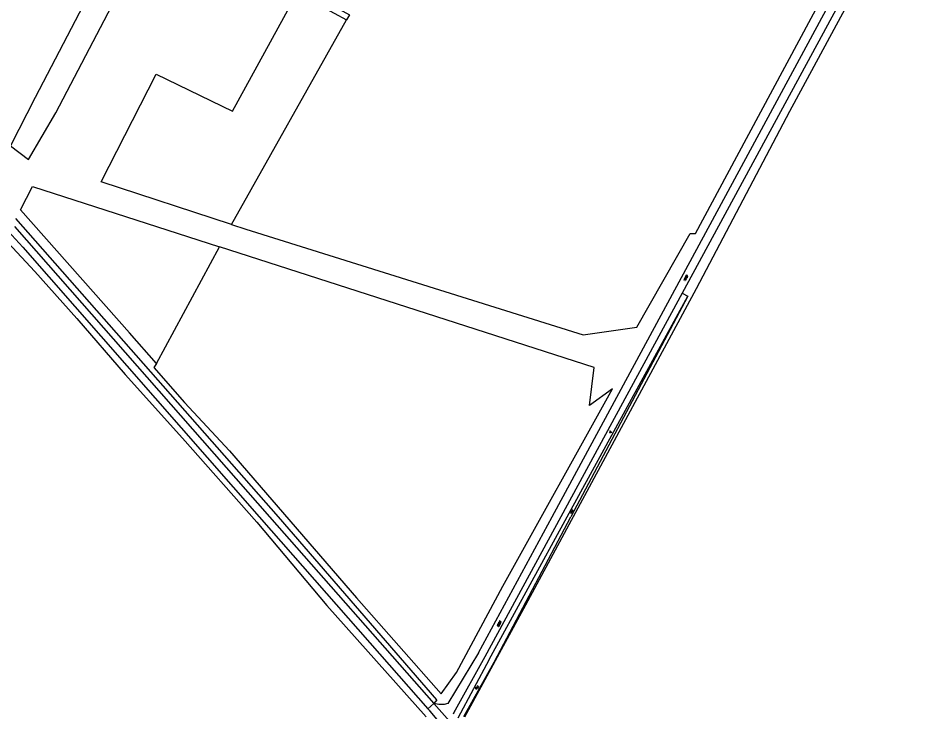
# Model space of a CAD drawing. Extents: x 135990 to 139000, y 393500 to 396000.
# Drawn here: x 137302.1 to 137631.3, y 394428.9 to 394681.6 of the extents above; entities that cross this region are included whole.
import ezdxf

# ---------------------------------------------------------------- set-up
doc = ezdxf.new("R2010")
doc.units = 0
for name, color, linetype in [('gg-knt-bronhoudergrens', 7, 'Continuous'), ('gg-knt-onverhard', 7, 'Continuous'), ('gg-knt-verharding', 7, 'Continuous'), ('gg-kntw-bovenkant insteek waterloop', 7, 'Continuous'), ('gg-kntw-midden sloot', 7, 'Continuous'), ('gt-grn-groengrens', 7, 'Continuous'), ('gt-grn-weggrens', 7, 'Continuous'), ('gt-symb-groenvak', 7, 'Continuous'), ('gt-symb-overige verharding', 7, 'Continuous'), ('gt-symb-watersymbool', 7, 'Continuous'), ('gx-grn-maaiveld', 7, 'Continuous')]:
    doc.layers.add(name, color=color, linetype=linetype)

# ---------------------------------------------------------------- blocks, each defined once
blk = doc.blocks.new('gt0-WA')
at = {"layer": 'gt-symb-watersymbool'}
for centre, start, end in [((-0.32, 0.02), 28.0725, 151.9275), ((0.43, 0.42), 208.0725, 331.9275), ((-0.32, -0.43), 28.0725, 151.9275), ((0.43, -0.03), 208.0725, 331.9275)]:
    blk.add_arc(centre, 0.425, start, end, dxfattribs=at)
blk = doc.blocks.new('gt0-OVH')
at = {"layer": 'gt-symb-overige verharding'}
for points in [[(-0.97, 0.3), (-0.97, 0.31), (-0.96, 0.32), (-0.97, 0.33), (-0.97, 0.34), (-0.98, 0.35), (-0.99, 0.35), (-1, 0.36), (-1.01, 0.35), (-1.02, 0.35), (-1.03, 0.34), (-1.03, 0.33), (-1.04, 0.32), (-1.03, 0.31), (-1.03, 0.3), (-1.02, 0.29), (-1.01, 0.29), (-1, 0.28), (-0.99, 0.29), (-0.98, 0.29)], [(-0.87, 0.11), (-0.87, 0.12), (-0.86, 0.13), (-0.87, 0.14), (-0.87, 0.15), (-0.88, 0.16), (-0.89, 0.16), (-0.9, 0.16), (-0.91, 0.16), (-0.92, 0.16), (-0.93, 0.15), (-0.93, 0.14), (-0.94, 0.13), (-0.93, 0.12), (-0.93, 0.11), (-0.92, 0.1), (-0.91, 0.09), (-0.9, 0.09), (-0.89, 0.09), (-0.88, 0.1)], [(-0.77, 0.3), (-0.77, 0.31), (-0.76, 0.32), (-0.77, 0.33), (-0.77, 0.34), (-0.78, 0.35), (-0.79, 0.35), (-0.8, 0.36), (-0.81, 0.35), (-0.82, 0.35), (-0.83, 0.34), (-0.83, 0.33), (-0.84, 0.32), (-0.83, 0.31), (-0.83, 0.3), (-0.82, 0.29), (-0.81, 0.29), (-0.8, 0.28), (-0.79, 0.29), (-0.78, 0.29)], [(-0.67, 0.11), (-0.67, 0.12), (-0.66, 0.13), (-0.67, 0.14), (-0.67, 0.15), (-0.68, 0.16), (-0.69, 0.16), (-0.7, 0.16), (-0.71, 0.16), (-0.72, 0.16), (-0.73, 0.15), (-0.73, 0.14), (-0.74, 0.13), (-0.73, 0.12), (-0.73, 0.11), (-0.72, 0.1), (-0.71, 0.09), (-0.7, 0.09), (-0.69, 0.09), (-0.68, 0.1)], [(-0.57, 0.3), (-0.57, 0.31), (-0.56, 0.32), (-0.57, 0.33), (-0.57, 0.34), (-0.58, 0.35), (-0.59, 0.35), (-0.6, 0.36), (-0.61, 0.35), (-0.62, 0.35), (-0.63, 0.34), (-0.63, 0.33), (-0.64, 0.32), (-0.63, 0.31), (-0.63, 0.3), (-0.62, 0.29), (-0.61, 0.29), (-0.6, 0.28), (-0.59, 0.29), (-0.58, 0.29)], [(-0.47, 0.11), (-0.47, 0.12), (-0.46, 0.13), (-0.47, 0.14), (-0.47, 0.15), (-0.48, 0.16), (-0.49, 0.16), (-0.5, 0.16), (-0.51, 0.16), (-0.52, 0.16), (-0.53, 0.15), (-0.53, 0.14), (-0.54, 0.13), (-0.53, 0.12), (-0.53, 0.11), (-0.52, 0.1), (-0.51, 0.09), (-0.5, 0.09), (-0.49, 0.09), (-0.48, 0.1)], [(-0.37, 0.3), (-0.37, 0.31), (-0.36, 0.32), (-0.37, 0.33), (-0.37, 0.34), (-0.38, 0.35), (-0.39, 0.35), (-0.4, 0.36), (-0.41, 0.35), (-0.42, 0.35), (-0.43, 0.34), (-0.43, 0.33), (-0.44, 0.32), (-0.43, 0.31), (-0.43, 0.3), (-0.42, 0.29), (-0.41, 0.29), (-0.4, 0.28), (-0.39, 0.29), (-0.38, 0.29)], [(-0.27, 0.11), (-0.27, 0.12), (-0.26, 0.13), (-0.27, 0.14), (-0.27, 0.15), (-0.28, 0.16), (-0.29, 0.16), (-0.3, 0.16), (-0.31, 0.16), (-0.32, 0.16), (-0.33, 0.15), (-0.33, 0.14), (-0.34, 0.13), (-0.33, 0.12), (-0.33, 0.11), (-0.32, 0.1), (-0.31, 0.09), (-0.3, 0.09), (-0.29, 0.09), (-0.28, 0.1)], [(-0.17, 0.3), (-0.17, 0.31), (-0.16, 0.32), (-0.17, 0.33), (-0.17, 0.34), (-0.18, 0.35), (-0.19, 0.35), (-0.2, 0.36), (-0.21, 0.35), (-0.22, 0.35), (-0.23, 0.34), (-0.23, 0.33), (-0.24, 0.32), (-0.23, 0.31), (-0.23, 0.3), (-0.22, 0.29), (-0.21, 0.29), (-0.2, 0.28), (-0.19, 0.29), (-0.18, 0.29)], [(-0.07, 0.11), (-0.07, 0.12), (-0.06, 0.13), (-0.07, 0.14), (-0.07, 0.15), (-0.08, 0.16), (-0.09, 0.16), (-0.1, 0.16), (-0.11, 0.16), (-0.12, 0.16), (-0.13, 0.15), (-0.13, 0.14), (-0.14, 0.13), (-0.13, 0.12), (-0.13, 0.11), (-0.12, 0.1), (-0.11, 0.09), (-0.1, 0.09), (-0.09, 0.09), (-0.08, 0.1)], [(0.03, 0.3), (0.03, 0.31), (0.04, 0.32), (0.03, 0.33), (0.03, 0.34), (0.02, 0.35), (0.01, 0.35), (0, 0.36), (-0.01, 0.35), (-0.02, 0.35), (-0.03, 0.34), (-0.03, 0.33), (-0.04, 0.32), (-0.03, 0.31), (-0.03, 0.3), (-0.02, 0.29), (-0.01, 0.29), (0, 0.28), (0.01, 0.29), (0.02, 0.29)], [(0.13, 0.11), (0.13, 0.12), (0.14, 0.13), (0.13, 0.14), (0.13, 0.15), (0.12, 0.16), (0.11, 0.16), (0.1, 0.16), (0.09, 0.16), (0.08, 0.16), (0.07, 0.15), (0.07, 0.14), (0.06, 0.13), (0.07, 0.12), (0.07, 0.11), (0.08, 0.1), (0.09, 0.09), (0.1, 0.09), (0.11, 0.09), (0.12, 0.1)], [(0.23, 0.3), (0.23, 0.31), (0.24, 0.32), (0.23, 0.33), (0.23, 0.34), (0.22, 0.35), (0.21, 0.35), (0.2, 0.36), (0.19, 0.35), (0.18, 0.35), (0.17, 0.34), (0.17, 0.33), (0.16, 0.32), (0.17, 0.31), (0.17, 0.3), (0.18, 0.29), (0.19, 0.29), (0.2, 0.28), (0.21, 0.29), (0.22, 0.29)], [(0.33, 0.11), (0.33, 0.12), (0.34, 0.13), (0.33, 0.14), (0.33, 0.15), (0.32, 0.16), (0.31, 0.16), (0.3, 0.16), (0.29, 0.16), (0.28, 0.16), (0.27, 0.15), (0.27, 0.14), (0.26, 0.13), (0.27, 0.12), (0.27, 0.11), (0.28, 0.1), (0.29, 0.09), (0.3, 0.09), (0.31, 0.09), (0.32, 0.1)], [(0.43, 0.3), (0.43, 0.31), (0.44, 0.32), (0.43, 0.33), (0.43, 0.34), (0.42, 0.35), (0.41, 0.35), (0.4, 0.36), (0.39, 0.35), (0.38, 0.35), (0.37, 0.34), (0.37, 0.33), (0.36, 0.32), (0.37, 0.31), (0.37, 0.3), (0.38, 0.29), (0.39, 0.29), (0.4, 0.28), (0.41, 0.29), (0.42, 0.29)], [(0.53, 0.11), (0.53, 0.12), (0.54, 0.13), (0.53, 0.14), (0.53, 0.15), (0.52, 0.16), (0.51, 0.16), (0.5, 0.16), (0.49, 0.16), (0.48, 0.16), (0.47, 0.15), (0.47, 0.14), (0.46, 0.13), (0.47, 0.12), (0.47, 0.11), (0.48, 0.1), (0.49, 0.09), (0.5, 0.09), (0.51, 0.09), (0.52, 0.1)], [(0.63, 0.3), (0.63, 0.31), (0.64, 0.32), (0.63, 0.33), (0.63, 0.34), (0.62, 0.35), (0.61, 0.35), (0.6, 0.36), (0.59, 0.35), (0.58, 0.35), (0.57, 0.34), (0.57, 0.33), (0.56, 0.32), (0.57, 0.31), (0.57, 0.3), (0.58, 0.29), (0.59, 0.29), (0.6, 0.28), (0.61, 0.29), (0.62, 0.29)], [(0.73, 0.11), (0.73, 0.12), (0.74, 0.13), (0.73, 0.14), (0.73, 0.15), (0.72, 0.16), (0.71, 0.16), (0.7, 0.16), (0.69, 0.16), (0.68, 0.16), (0.67, 0.15), (0.67, 0.14), (0.66, 0.13), (0.67, 0.12), (0.67, 0.11), (0.68, 0.1), (0.69, 0.09), (0.7, 0.09), (0.71, 0.09), (0.72, 0.1)], [(0.83, 0.3), (0.83, 0.31), (0.84, 0.32), (0.83, 0.33), (0.83, 0.34), (0.82, 0.35), (0.81, 0.35), (0.8, 0.36), (0.79, 0.35), (0.78, 0.35), (0.77, 0.34), (0.77, 0.33), (0.76, 0.32), (0.77, 0.31), (0.77, 0.3), (0.78, 0.29), (0.79, 0.29), (0.8, 0.28), (0.81, 0.29), (0.82, 0.29)], [(0.93, 0.11), (0.93, 0.12), (0.94, 0.13), (0.93, 0.14), (0.93, 0.15), (0.92, 0.16), (0.91, 0.16), (0.9, 0.16), (0.89, 0.16), (0.88, 0.16), (0.87, 0.15), (0.87, 0.14), (0.86, 0.13), (0.87, 0.12), (0.87, 0.11), (0.88, 0.1), (0.89, 0.09), (0.9, 0.09), (0.91, 0.09), (0.92, 0.1)], [(1.03, 0.3), (1.03, 0.31), (1.04, 0.32), (1.03, 0.33), (1.03, 0.34), (1.02, 0.35), (1.01, 0.35), (1, 0.36), (0.99, 0.35), (0.98, 0.35), (0.97, 0.34), (0.97, 0.33), (0.96, 0.32), (0.97, 0.31), (0.97, 0.3), (0.98, 0.29), (0.99, 0.29), (1, 0.28), (1.01, 0.29), (1.02, 0.29)], [(-0.97, -0.14), (-0.97, -0.13), (-0.96, -0.12), (-0.97, -0.11), (-0.97, -0.1), (-0.98, -0.09), (-0.99, -0.09), (-1, -0.08), (-1.01, -0.09), (-1.02, -0.09), (-1.03, -0.1), (-1.03, -0.11), (-1.04, -0.12), (-1.03, -0.13), (-1.03, -0.14), (-1.02, -0.15), (-1.01, -0.15), (-1, -0.16), (-0.99, -0.15), (-0.98, -0.15)], [(-0.87, -0.33), (-0.87, -0.32), (-0.86, -0.31), (-0.87, -0.3), (-0.87, -0.29), (-0.88, -0.28), (-0.89, -0.28), (-0.9, -0.28), (-0.91, -0.28), (-0.92, -0.28), (-0.93, -0.29), (-0.93, -0.3), (-0.94, -0.31), (-0.93, -0.32), (-0.93, -0.33), (-0.92, -0.34), (-0.91, -0.35), (-0.9, -0.35), (-0.89, -0.35), (-0.88, -0.34)], [(-0.77, -0.14), (-0.77, -0.13), (-0.76, -0.12), (-0.77, -0.11), (-0.77, -0.1), (-0.78, -0.09), (-0.79, -0.09), (-0.8, -0.08), (-0.81, -0.09), (-0.82, -0.09), (-0.83, -0.1), (-0.83, -0.11), (-0.84, -0.12), (-0.83, -0.13), (-0.83, -0.14), (-0.82, -0.15), (-0.81, -0.15), (-0.8, -0.16), (-0.79, -0.15), (-0.78, -0.15)], [(-0.67, -0.33), (-0.67, -0.32), (-0.66, -0.31), (-0.67, -0.3), (-0.67, -0.29), (-0.68, -0.28), (-0.69, -0.28), (-0.7, -0.28), (-0.71, -0.28), (-0.72, -0.28), (-0.73, -0.29), (-0.73, -0.3), (-0.74, -0.31), (-0.73, -0.32), (-0.73, -0.33), (-0.72, -0.34), (-0.71, -0.35), (-0.7, -0.35), (-0.69, -0.35), (-0.68, -0.34)], [(-0.57, -0.14), (-0.57, -0.13), (-0.56, -0.12), (-0.57, -0.11), (-0.57, -0.1), (-0.58, -0.09), (-0.59, -0.09), (-0.6, -0.08), (-0.61, -0.09), (-0.62, -0.09), (-0.63, -0.1), (-0.63, -0.11), (-0.64, -0.12), (-0.63, -0.13), (-0.63, -0.14), (-0.62, -0.15), (-0.61, -0.15), (-0.6, -0.16), (-0.59, -0.15), (-0.58, -0.15)], [(-0.47, -0.33), (-0.47, -0.32), (-0.46, -0.31), (-0.47, -0.3), (-0.47, -0.29), (-0.48, -0.28), (-0.49, -0.28), (-0.5, -0.28), (-0.51, -0.28), (-0.52, -0.28), (-0.53, -0.29), (-0.53, -0.3), (-0.54, -0.31), (-0.53, -0.32), (-0.53, -0.33), (-0.52, -0.34), (-0.51, -0.35), (-0.5, -0.35), (-0.49, -0.35), (-0.48, -0.34)], [(-0.37, -0.14), (-0.37, -0.13), (-0.36, -0.12), (-0.37, -0.11), (-0.37, -0.1), (-0.38, -0.09), (-0.39, -0.09), (-0.4, -0.08), (-0.41, -0.09), (-0.42, -0.09), (-0.43, -0.1), (-0.43, -0.11), (-0.44, -0.12), (-0.43, -0.13), (-0.43, -0.14), (-0.42, -0.15), (-0.41, -0.15), (-0.4, -0.16), (-0.39, -0.15), (-0.38, -0.15)], [(-0.27, -0.33), (-0.27, -0.32), (-0.26, -0.31), (-0.27, -0.3), (-0.27, -0.29), (-0.28, -0.28), (-0.29, -0.28), (-0.3, -0.28), (-0.31, -0.28), (-0.32, -0.28), (-0.33, -0.29), (-0.33, -0.3), (-0.34, -0.31), (-0.33, -0.32), (-0.33, -0.33), (-0.32, -0.34), (-0.31, -0.35), (-0.3, -0.35), (-0.29, -0.35), (-0.28, -0.34)], [(-0.17, -0.14), (-0.17, -0.13), (-0.16, -0.12), (-0.17, -0.11), (-0.17, -0.1), (-0.18, -0.09), (-0.19, -0.09), (-0.2, -0.08), (-0.21, -0.09), (-0.22, -0.09), (-0.23, -0.1), (-0.23, -0.11), (-0.24, -0.12), (-0.23, -0.13), (-0.23, -0.14), (-0.22, -0.15), (-0.21, -0.15), (-0.2, -0.16), (-0.19, -0.15), (-0.18, -0.15)], [(-0.07, -0.33), (-0.07, -0.32), (-0.06, -0.31), (-0.07, -0.3), (-0.07, -0.29), (-0.08, -0.28), (-0.09, -0.28), (-0.1, -0.28), (-0.11, -0.28), (-0.12, -0.28), (-0.13, -0.29), (-0.13, -0.3), (-0.14, -0.31), (-0.13, -0.32), (-0.13, -0.33), (-0.12, -0.34), (-0.11, -0.35), (-0.1, -0.35), (-0.09, -0.35), (-0.08, -0.34)], [(0.03, -0.14), (0.03, -0.13), (0.04, -0.12), (0.03, -0.11), (0.03, -0.1), (0.02, -0.09), (0.01, -0.09), (0, -0.08), (-0.01, -0.09), (-0.02, -0.09), (-0.03, -0.1), (-0.03, -0.11), (-0.04, -0.12), (-0.03, -0.13), (-0.03, -0.14), (-0.02, -0.15), (-0.01, -0.15), (0, -0.16), (0.01, -0.15), (0.02, -0.15)], [(0.13, -0.33), (0.13, -0.32), (0.14, -0.31), (0.13, -0.3), (0.13, -0.29), (0.12, -0.28), (0.11, -0.28), (0.1, -0.28), (0.09, -0.28), (0.08, -0.28), (0.07, -0.29), (0.07, -0.3), (0.06, -0.31), (0.07, -0.32), (0.07, -0.33), (0.08, -0.34), (0.09, -0.35), (0.1, -0.35), (0.11, -0.35), (0.12, -0.34)], [(0.23, -0.14), (0.23, -0.13), (0.24, -0.12), (0.23, -0.11), (0.23, -0.1), (0.22, -0.09), (0.21, -0.09), (0.2, -0.08), (0.19, -0.09), (0.18, -0.09), (0.17, -0.1), (0.17, -0.11), (0.16, -0.12), (0.17, -0.13), (0.17, -0.14), (0.18, -0.15), (0.19, -0.15), (0.2, -0.16), (0.21, -0.15), (0.22, -0.15)], [(0.33, -0.33), (0.33, -0.32), (0.34, -0.31), (0.33, -0.3), (0.33, -0.29), (0.32, -0.28), (0.31, -0.28), (0.3, -0.28), (0.29, -0.28), (0.28, -0.28), (0.27, -0.29), (0.27, -0.3), (0.26, -0.31), (0.27, -0.32), (0.27, -0.33), (0.28, -0.34), (0.29, -0.35), (0.3, -0.35), (0.31, -0.35), (0.32, -0.34)], [(0.43, -0.14), (0.43, -0.13), (0.44, -0.12), (0.43, -0.11), (0.43, -0.1), (0.42, -0.09), (0.41, -0.09), (0.4, -0.08), (0.39, -0.09), (0.38, -0.09), (0.37, -0.1), (0.37, -0.11), (0.36, -0.12), (0.37, -0.13), (0.37, -0.14), (0.38, -0.15), (0.39, -0.15), (0.4, -0.16), (0.41, -0.15), (0.42, -0.15)], [(0.53, -0.33), (0.53, -0.32), (0.54, -0.31), (0.53, -0.3), (0.53, -0.29), (0.52, -0.28), (0.51, -0.28), (0.5, -0.28), (0.49, -0.28), (0.48, -0.28), (0.47, -0.29), (0.47, -0.3), (0.46, -0.31), (0.47, -0.32), (0.47, -0.33), (0.48, -0.34), (0.49, -0.35), (0.5, -0.35), (0.51, -0.35), (0.52, -0.34)], [(0.63, -0.14), (0.63, -0.13), (0.64, -0.12), (0.63, -0.11), (0.63, -0.1), (0.62, -0.09), (0.61, -0.09), (0.6, -0.08), (0.59, -0.09), (0.58, -0.09), (0.57, -0.1), (0.57, -0.11), (0.56, -0.12), (0.57, -0.13), (0.57, -0.14), (0.58, -0.15), (0.59, -0.15), (0.6, -0.16), (0.61, -0.15), (0.62, -0.15)], [(0.73, -0.33), (0.73, -0.32), (0.74, -0.31), (0.73, -0.3), (0.73, -0.29), (0.72, -0.28), (0.71, -0.28), (0.7, -0.28), (0.69, -0.28), (0.68, -0.28), (0.67, -0.29), (0.67, -0.3), (0.66, -0.31), (0.67, -0.32), (0.67, -0.33), (0.68, -0.34), (0.69, -0.35), (0.7, -0.35), (0.71, -0.35), (0.72, -0.34)], [(0.83, -0.14), (0.83, -0.13), (0.84, -0.12), (0.83, -0.11), (0.83, -0.1), (0.82, -0.09), (0.81, -0.09), (0.8, -0.08), (0.79, -0.09), (0.78, -0.09), (0.77, -0.1), (0.77, -0.11), (0.76, -0.12), (0.77, -0.13), (0.77, -0.14), (0.78, -0.15), (0.79, -0.15), (0.8, -0.16), (0.81, -0.15), (0.82, -0.15)], [(0.93, -0.33), (0.93, -0.32), (0.94, -0.31), (0.93, -0.3), (0.93, -0.29), (0.92, -0.28), (0.91, -0.28), (0.9, -0.28), (0.89, -0.28), (0.88, -0.28), (0.87, -0.29), (0.87, -0.3), (0.86, -0.31), (0.87, -0.32), (0.87, -0.33), (0.88, -0.34), (0.89, -0.35), (0.9, -0.35), (0.91, -0.35), (0.92, -0.34)], [(1.03, -0.14), (1.03, -0.13), (1.04, -0.12), (1.03, -0.11), (1.03, -0.1), (1.02, -0.09), (1.01, -0.09), (1, -0.08), (0.99, -0.09), (0.98, -0.09), (0.97, -0.1), (0.97, -0.11), (0.96, -0.12), (0.97, -0.13), (0.97, -0.14), (0.98, -0.15), (0.99, -0.15), (1, -0.16), (1.01, -0.15), (1.02, -0.15)]]:
    blk.add_lwpolyline(points, close=True, dxfattribs=at)
blk = doc.blocks.new('gt0-GRVAK')
at = {"layer": 'gt-symb-groenvak'}
for p, q in [((-0.11, 0.19), (-0.23, 0.24)), ((-0.18, 0.15), (0.09, 0.15)), ((-0.09, 0.21), (-0.16, 0.32)), ((-0.05, 0.21), (-0.05, 0.39)), ((0, 0.21), (0.06, 0.32)), ((0.01, 0.19), (0.13, 0.24)), ((0.26, -0.05), (0.2, 0.06)), ((0.3, -0.05), (0.3, 0.13)), ((0.35, -0.05), (0.41, 0.06)), ((-0.25, -0.23), (-0.36, -0.18)), ((-0.32, -0.26), (-0.05, -0.26)), ((-0.23, -0.21), (-0.29, -0.09)), ((-0.18, -0.2), (-0.18, -0.02)), ((-0.14, -0.21), (-0.07, -0.09)), ((-0.12, -0.23), (0, -0.18)), ((0.24, -0.07), (0.12, -0.02)), ((0.17, -0.11), (0.44, -0.11)), ((0.37, -0.07), (0.49, -0.02))]:
    blk.add_line(p, q, dxfattribs=at)

msp = doc.modelspace()

# ---------------------------------------------------------------- linework, layer by layer
at = {"layer": 'gg-knt-bronhoudergrens'}
msp.add_lwpolyline([(137464.878, 394427.115), (137487.07, 394467.843), (137549.247, 394583.069), (137583.246, 394647.76), (137697.017, 394858.236), (137779.435, 395010.504), (137825.433, 395096.97), (137855.99, 395041.17)], dxfattribs=at)
at = {"layer": 'gg-knt-onverhard'}
for p, q in [((137496.6, 394500), (137610.43, 394710.479)), ((137613.18, 394709.029), (137544.009, 394581.445)), ((137544.009, 394581.445), (137499.852, 394500)), ((137469.77, 394450.39), (137496.6, 394500)), ((137499.852, 394500), (137472.18, 394448.96)), ((137472.18, 394448.96), (137461.29, 394429.559))]:
    msp.add_line(p, q, dxfattribs=at)
msp.add_lwpolyline([(137469.77, 394450.39), (137458.68, 394431.99), (137457.36, 394431.61), (137455.36, 394431.531), (137453.589, 394431.929)], dxfattribs=at)
msp.add_arc((137468.371, 394425.665), 8.081, 151.191, 162.97416, dxfattribs=at)
at = {"layer": 'gg-knt-verharding'}
for p, q in [((137300.778, 394605.763), (137393.751, 394500)), ((137393.751, 394500), (137453.589, 394431.929)), ((137453.589, 394431.929), (137460.34, 394424.25))]:
    msp.add_line(p, q, dxfattribs=at)
for points in [[(137294.78, 394607.31), (137298.5, 394603.98), (137303.83, 394598.12), (137389.942, 394500)], [(137389.942, 394500), (137430.26, 394454.06), (137451.423, 394430.025)], [(137451.423, 394430.025), (137451.85, 394429.54), (137452.114, 394429.217)], [(137452.114, 394429.217), (137459.47, 394420.24), (137484.29, 394388.7), (137506.53, 394360.04), (137531.24, 394328.65), (137557.96, 394295.05), (137562.8, 394288.84)]]:
    msp.add_lwpolyline(points, dxfattribs=at)
at = {"layer": 'gg-kntw-bovenkant insteek waterloop'}
for p, q in [((137502.135, 394500), (137546.095, 394580.314)), ((137546.095, 394580.314), (137503.501, 394500)), ((137473.73, 394447.971), (137502.135, 394500)), ((137475.49, 394447.05), (137503.501, 394500)), ((137473.73, 394447.971), (137462.24, 394426.61)), ((137464.506, 394427.227), (137475.49, 394447.05))]:
    msp.add_line(p, q, dxfattribs=at)
msp.add_lwpolyline([(137357.868, 394747.814), (137308.31, 394652.64), (137299.33, 394635.03), (137305.92, 394630.169), (137315.83, 394647.091), (137366.186, 394743.261)], dxfattribs=at)
at = {"layer": 'gg-kntw-midden sloot'}
for p, q in [((137397, 394500), (137301.302, 394608.595)), ((137454.697, 394433.325), (137397, 394500))]:
    msp.add_line(p, q, dxfattribs=at)
at = {"layer": 'gt-grn-groengrens'}
for p, q in [((137544.009, 394581.445), (137546.095, 394580.314)), ((137454.697, 394433.325), (137453.589, 394431.929))]:
    msp.add_line(p, q, dxfattribs=at)
at = {"layer": 'gt-grn-weggrens'}
msp.add_line((137453.589, 394431.929), (137451.423, 394430.025), dxfattribs=at)
at = {"layer": 'gx-grn-maaiveld'}
for p, q in [((137379.83, 394606.406), (137421.772, 394681.001)), ((137352.491, 394555.792), (137375.491, 394598.319))]:
    msp.add_line(p, q, dxfattribs=at)
for points in [[(137379.83, 394606.406), (137385.061, 394604.694), (137508, 394566.197), (137527.546, 394569.081), (137546.861, 394603.213), (137548.89, 394603.179), (137563.855, 394631.186), (137599.779, 394698.012), (137623.345, 394741.292), (137618.034, 394743.96), (137552.234, 394778.775), (137491.693, 394810.219), (137454.554, 394829.553), (137426.51, 394843.727), (137360.538, 394716.901), (137422.785, 394682.857), (137421.772, 394681.001)], [(137379.83, 394606.406), (137332.356, 394621.945), (137352.484, 394661.234), (137380.282, 394647.706), (137403.807, 394690.807), (137421.772, 394681.001)], [(137183.784, 394642.724), (137197.684, 394638.617), (137214.573, 394633.784), (137242.295, 394624.969), (137268.106, 394616.471), (137277.453, 394613.072), (137284.357, 394609.886), (137290.624, 394606.912), (137293.704, 394604.787), (137295.934, 394602.663), (137298.484, 394599.795), (137308.255, 394589.28), (137323.551, 394572.179), (137341.183, 394551.785), (137362.001, 394528.63), (137389.086, 394498.04), (137414.578, 394467.662), (137450.711, 394427.059)], [(137352.491, 394555.792), (137342.663, 394566.922), (137302.959, 394611.818), (137307.413, 394620.281), (137375.491, 394598.319)], [(137352.491, 394555.792), (137351.618, 394554.361), (137362.718, 394541.615), (137379.075, 394523.93), (137425.332, 394470.45), (137456.191, 394435.533), (137461.838, 394443.21), (137478.739, 394474.694), (137518.615, 394546.522), (137510.216, 394540.506), (137511.969, 394554.291), (137375.491, 394598.319)]]:
    msp.add_lwpolyline(points, dxfattribs=at)

# ---------------------------------------------------------------- block references
at = {"layer": 'gt-symb-groenvak'}
msp.add_blockref('gt0-GRVAK', (137517.89, 394530.903), dxfattribs=at)
at = {"layer": 'gt-symb-overige verharding'}
for p, rotation in [((137545.356, 394586.97), 63.46056159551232), ((137477.359, 394460.982), 63.46056159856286)]:
    msp.add_blockref('gt0-OVH', p, dxfattribs=dict(at, rotation=rotation))
at = {"layer": 'gt-symb-watersymbool'}
for p, rotation in [((137503.831, 394501.825), 61.30721229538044), ((137469.27, 394437.713), 61.00102285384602)]:
    msp.add_blockref('gt0-WA', p, dxfattribs=dict(at, rotation=rotation))

doc.saveas('drawing.dxf')
